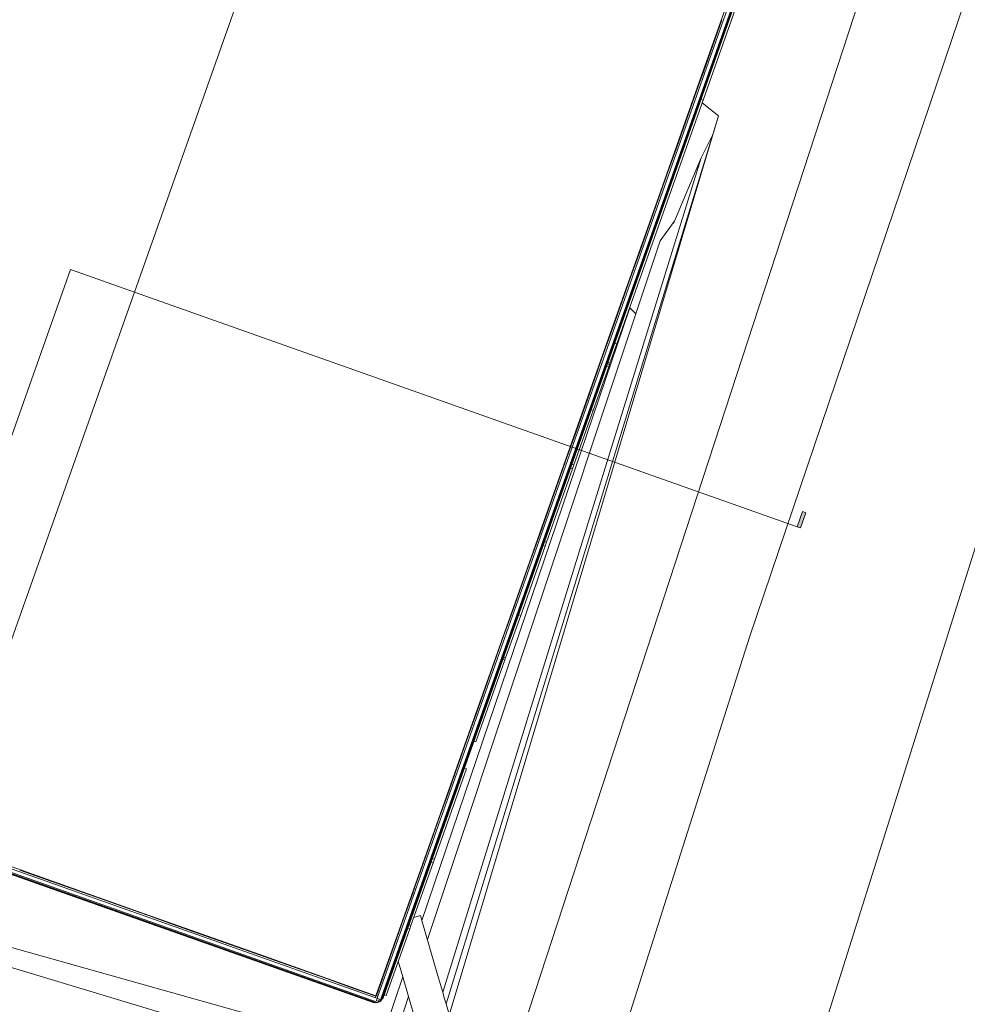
# Model space of a CAD drawing. Header units: inches. Extents: x 424 to 2043, y -237 to 445.
# Tile 959 of 965: x 1565 to 1618, y 103 to 158. Entities that reach past the tile are written whole.
import ezdxf

# ---------------------------------------------------------------- set-up
doc = ezdxf.new("R2010")
doc.units = ezdxf.units.IN
doc.header["$MEASUREMENT"] = 0
for name, color, linetype, lineweight in [('A-GENM', 13, 'Continuous', 9), ('A-GLAZ-CWMG', 51, 'Continuous', 9), ('A-ROOF', 132, 'Continuous', 9), ('G-ANNO-SYMB', 111, 'Continuous', 9)]:
    doc.layers.add(name, color=color, linetype=linetype, lineweight=lineweight)

# ---------------------------------------------------------------- blocks, each defined once
blk = doc.blocks.new('Generic Models 1 - Generic Models 1-135348-Site')
at = {"layer": 'A-GENM'}
for p, q in [((-86.879, 24.356), (-86.899, 24.372)), ((-85.546, 23.286), (-86.457, 24.017)), ((-85.546, 23.286), (-100.58, -26.931)), ((-85.868, 22.238), (-85.546, 23.286)), ((-85.868, 22.238), (-100.76, -26.308)), ((-86.509, 20.937), (-85.868, 22.238)), ((-86.509, 20.937), (-100.95, -25.65)), ((-88.061, 17.279), (-86.509, 20.937)), ((-88.806, 16.311), (-88.029, 17.384)), ((-88.029, 17.384), (-88.061, 17.279)), ((-90.161, 12.239), (-88.806, 16.311)), ((-102.106, -21.653), (-90.496, 12.574)), ((-90.161, 12.239), (-101.8, -22.713)), ((-90.496, 12.574), (-90.161, 12.239)), ((-104.389, -30.489), (-155.484, -15.085)), ((-153.771, -15.085), (-104.565, -28.9)), ((-102.561, -21.47), (-102.19, -21.363)), ((-102.19, -21.363), (-102.106, -21.653)), ((-103.193, -21.653), (-103.164, -21.644)), ((-103.672, -23.079), (-103.684, -23.038)), ((-103.174, -24.8), (-103.428, -23.921)), ((-101.214, -24.737), (-100.95, -25.65)), ((-104.565, -28.9), (-103.174, -24.8)), ((-102.858, -25.891), (-103.174, -24.8)), ((-102.858, -25.891), (-104.389, -30.489)), ((-101.973, -28.95), (-102.858, -25.891)), ((-100.858, -25.968), (-100.76, -26.308))]:
    blk.add_line(p, q, dxfattribs=at)
blk = doc.blocks.new('Generic Models 2 - Generic Models 2-140614-Site')
at = {"layer": 'A-GENM'}
for p, q in [((-104.609, -25.991), (-81.016, 40.655)), ((-104.464, -26.183), (-80.826, 40.588)), ((-80.847, 40.388), (-104.392, -26.122)), ((-80.861, 40.255), (-104.345, -26.081)), ((-80.899, 40.086), (-104.301, -26.019)), ((-163.485, -5.361), (-104.551, -26.224)), ((-163.418, -5.171), (-104.484, -26.035)), ((-104.644, -26.242), (-163.407, -5.439)), ((-104.706, -26.253), (-163.355, -5.49)), ((-104.781, -26.248), (-163.278, -5.539)), ((-104.774, -26.229), (-104.781, -26.248)), ((-104.696, -26.223), (-104.706, -26.253)), ((-104.654, -26.116), (-104.615, -26.007)), ((-104.558, -26.15), (-104.654, -26.116)), ((-104.551, -26.224), (-104.644, -26.242)), ((-104.484, -26.035), (-104.551, -26.224)), ((-104.464, -26.183), (-104.528, -26.16)), ((-104.392, -26.122), (-104.464, -26.183)), ((-104.345, -26.081), (-104.374, -26.07)), ((-104.301, -26.019), (-104.32, -26.013))]:
    blk.add_line(p, q, dxfattribs=at)
blk = doc.blocks.new('Generic Models 3 - Generic Models 3-147078-Site')
at = {"layer": 'A-GENM'}
for p, q in [((-83.045, 33.654), (-86.405, 24.166)), ((-83.161, 33.695), (-83.045, 33.654)), ((-86.405, 24.166), (-86.52, 24.207)), ((-86.405, 24.166), (-91.223, 10.557)), ((-91.223, 10.557), (-91.605, 9.475)), ((-91.223, 10.557), (-91.338, 10.598)), ((-91.63, 9.407), (-91.745, 9.448)), ((-91.605, 9.475), (-91.721, 9.516)), ((-91.63, 9.407), (-91.676, 9.276)), ((-91.605, 9.475), (-91.63, 9.407)), ((-91.676, 9.276), (-92.539, 6.837)), ((-91.792, 9.317), (-91.676, 9.276)), ((-92.539, 6.837), (-93.616, 3.796)), ((-92.539, 6.837), (-92.655, 6.878)), ((-93.694, 3.574), (-95.143, -0.517)), ((-93.694, 3.574), (-93.81, 3.615)), ((-93.616, 3.796), (-93.732, 3.837)), ((-93.616, 3.796), (-93.694, 3.574)), ((-95.143, -0.517), (-95.259, -0.476)), ((-95.143, -0.517), (-95.221, -0.738)), ((-95.221, -0.738), (-96.592, -4.612)), ((-95.221, -0.738), (-95.337, -0.697)), ((-96.592, -4.612), (-97.432, -6.982)), ((-96.592, -4.612), (-96.708, -4.571)), ((-97.471, -7.094), (-99.093, -11.676)), ((-97.471, -7.094), (-97.587, -7.053)), ((-97.547, -6.941), (-97.432, -6.982)), ((-97.432, -6.982), (-97.471, -7.094)), ((-99.093, -11.676), (-99.209, -11.635)), ((-99.625, -13.178), (-101.413, -18.23)), ((-99.625, -13.178), (-99.741, -13.137)), ((-101.484, -18.43), (-102.721, -21.924)), ((-101.484, -18.43), (-101.6, -18.389)), ((-101.413, -18.23), (-101.529, -18.189)), ((-101.413, -18.23), (-101.484, -18.43)), ((-102.721, -21.924), (-102.837, -21.883)), ((-102.721, -21.924), (-102.789, -22.115)), ((-102.789, -22.115), (-104.107, -25.837)), ((-102.789, -22.115), (-102.905, -22.074)), ((-104.107, -25.837), (-104.222, -25.796))]:
    blk.add_line(p, q, dxfattribs=at)
blk = doc.blocks.new('Rectangular Mullion - 50 x 150mm-137438-Site')
at = {"layer": 'A-GLAZ-CWMG'}
blk.add_line((0, 0.0125), (0, -0.075), dxfattribs=at)
blk = doc.blocks.new('Rectangular Mullion - 50 x 150mm-137297-Site')
at = {"layer": 'A-GLAZ-CWMG'}
for q in [(-104.147, -24.421), (-104.572, -25.884)]:
    blk.add_line((-104.654, -25.855), q, dxfattribs=at)
blk = doc.blocks.new('Rectangular Mullion - 50 x 150mm-137298-Site')
at = {"layer": 'A-GLAZ-CWMG'}
blk.add_line((-104.147, -24.421), (-103.639, -22.986), dxfattribs=at)
blk = doc.blocks.new('Rectangular Mullion - 50 x 150mm-137299-Site')
at = {"layer": 'A-GLAZ-CWMG'}
blk.add_line((-103.131, -21.552), (-102.623, -20.117), dxfattribs=at)
blk = doc.blocks.new('Rectangular Mullion - 50 x 150mm-137300-Site')
at = {"layer": 'A-GLAZ-CWMG'}
blk.add_line((-102.535, -19.869), (-102.115, -18.683), dxfattribs=at)
blk = doc.blocks.new('Rectangular Mullion - 50 x 150mm-137301-Site')
at = {"layer": 'A-GLAZ-CWMG'}
blk.add_line((-102.115, -18.683), (-101.607, -17.248), dxfattribs=at)
blk = doc.blocks.new('Rectangular Mullion - 50 x 150mm-137302-Site')
at = {"layer": 'A-GLAZ-CWMG'}
blk.add_line((-95.513, -0.034), (-95.005, 1.4), dxfattribs=at)
blk = doc.blocks.new('Rectangular Mullion - 50 x 150mm-137303-Site')
at = {"layer": 'A-GLAZ-CWMG'}
blk.add_line((-94.57, 2.631), (-94.498, 2.835), dxfattribs=at)
blk = doc.blocks.new('Rectangular Mullion - 50 x 150mm-137304-Site')
at = {"layer": 'A-GLAZ-CWMG'}
blk.add_line((-94.498, 2.835), (-93.99, 4.269), dxfattribs=at)
blk = doc.blocks.new('Rectangular Mullion - 50 x 150mm-137305-Site')
at = {"layer": 'A-GLAZ-CWMG'}
blk.add_line((-87.388, 22.918), (-86.88, 24.352), dxfattribs=at)
blk = doc.blocks.new('Rectangular Mullion - 50 x 150mm-137306-Site')
at = {"layer": 'A-GLAZ-CWMG'}
blk.add_line((-86.604, 25.131), (-86.372, 25.787), dxfattribs=at)
blk = doc.blocks.new('Rectangular Mullion - 50 x 150mm-137307-Site')
at = {"layer": 'A-GLAZ-CWMG'}
blk.add_line((-86.372, 25.787), (-85.864, 27.221), dxfattribs=at)
blk = doc.blocks.new('Rectangular Mullion - 50 x 150mm-137308-Site')
at = {"layer": 'A-GLAZ-CWMG'}
blk.add_line((-86.88, 24.352), (-86.604, 25.131), dxfattribs=at)
blk = doc.blocks.new('Rectangular Mullion - 50 x 150mm-137309-Site')
at = {"layer": 'A-GLAZ-CWMG'}
blk.add_line((-95.005, 1.4), (-94.57, 2.631), dxfattribs=at)
blk = doc.blocks.new('Rectangular Mullion - 50 x 150mm-137363-Site')
at = {"layer": 'A-GLAZ-CWMG'}
for p, q in [((-102.615, -20.094), (-102.535, -19.869)), ((-102.535, -19.869), (-102.453, -19.899))]:
    blk.add_line(p, q, dxfattribs=at)
blk = doc.blocks.new('Rectangular Mullion - 50 x 150mm-137437-Site')
at = {"layer": 'A-GLAZ-CWMG'}
for p, q in [((0.025, 0.0125), (0.025, -0.075)), ((0.025, -0.075), (0, -0.075))]:
    blk.add_line(p, q, dxfattribs=at)
blk = doc.blocks.new('Rectangular Mullion - 50 x 150mm-153542-Site')
at = {"layer": 'A-GLAZ-CWMG'}
for p in [(-106.019, -25.399), (-104.715, -25.953)]:
    blk.add_line(p, (-104.686, -25.871), dxfattribs=at)
blk = doc.blocks.new('Rectangular Mullion - 50 x 150mm-153549-Site')
at = {"layer": 'A-GLAZ-CWMG'}
blk.add_line((-161.679, -5.694), (-160.252, -6.199), dxfattribs=at)
blk = doc.blocks.new('Rectangular Mullion - 50 x 150mm-153556-Site')
at = {"layer": 'A-GLAZ-CWMG'}
blk.add_line((-111.728, -23.378), (-110.301, -23.883), dxfattribs=at)
blk = doc.blocks.new('Rectangular Mullion - 50 x 150mm-153557-Site')
at = {"layer": 'A-GLAZ-CWMG'}
blk.add_line((-109.986, -23.994), (-108.874, -24.388), dxfattribs=at)
blk = doc.blocks.new('Rectangular Mullion - 50 x 150mm-153558-Site')
at = {"layer": 'A-GLAZ-CWMG'}
blk.add_line((-108.874, -24.388), (-107.446, -24.893), dxfattribs=at)
blk = doc.blocks.new('Rectangular Mullion - 50 x 150mm-153559-Site')
at = {"layer": 'A-GLAZ-CWMG'}
blk.add_line((-107.446, -24.893), (-106.019, -25.399), dxfattribs=at)
blk = doc.blocks.new('Rectangular Mullion - 50 x 150mm-153562-Site')
at = {"layer": 'A-GLAZ-CWMG'}
blk.add_line((-110.301, -23.883), (-109.986, -23.994), dxfattribs=at)
blk = doc.blocks.new('Rectangular Mullion - 50 x 150mm-153587-Site')
at = {"layer": 'A-GLAZ-CWMG'}
blk.add_line((0, -0.075), (0, 0.0125), dxfattribs=at)
blk = doc.blocks.new('Generic Models 6 - Generic Models 6-166558-Site')
at = {"layer": 'A-GENM'}
for p, q in [((-102.561, -21.47), (-102.19, -21.363)), ((-103.193, -21.653), (-103.164, -21.644)), ((-102.106, -21.653), (-101.214, -24.737)), ((-100.95, -25.65), (-100.858, -25.968)), ((-100.76, -26.308), (-99.76, -29.763))]:
    blk.add_line(p, q, dxfattribs=at)
blk = doc.blocks.new('Generic Models 7 - Generic Models 7-166682-Site')
at = {"layer": 'A-GENM'}
blk.add_line((-110.537, -70.735), (-73.564, 42.371), dxfattribs=at)
blk = doc.blocks.new('Generic Models 8 - Generic Models 8-168006-Site')
at = {"layer": 'A-GENM'}
for p, q in [((-64.361, 51.66), (-83.806, -5.826)), ((-105.796, -110.607), (-61.965, 28.532)), ((-83.806, -5.826), (-105.139, -72.897))]:
    blk.add_line(p, q, dxfattribs=at)
blk = doc.blocks.new('Generic Models 9 - Generic Models 9-169069-Site')
at = {"layer": 'A-GENM'}
blk.add_line((-61.965, 28.532), (-105.796, -110.607), dxfattribs=at)
blk = doc.blocks.new('Section - M_Section Tail - Filled-28045-Site')
at = {"layer": 'G-ANNO-SYMB'}
blk.add_hatch(color=256, dxfattribs=at).paths.add_polyline_path([(0, 0.009), (0, 0), (-0.002, 0), (-0.002, 0.009)], flags=0)
for p, q in [((0, 0.009), (-0.002, 0.009)), ((-0.002, 0.009), (-0.002, 0)), ((0, 0), (0, 0.009)), ((-0.002, 0), (0, 0))]:
    blk.add_line(p, q, dxfattribs=at)

msp = doc.modelspace()

# ---------------------------------------------------------------- linework, layer by layer
at = {"layer": 'A-ROOF', "flags": 128}
for points in [[(1584.835, 103.433), (1587.43, 110.764), (1590.026, 118.096), (1592.622, 125.428), (1595.217, 132.76), (1597.813, 140.092), (1600.408, 147.424), (1603.004, 154.756), (1605.6, 162.088), (1608.182, 169.381)], [(1526.414, 124.114), (1532.906, 121.816), (1539.397, 119.518), (1545.888, 117.22), (1552.379, 114.922), (1558.87, 112.624), (1565.361, 110.326), (1571.852, 108.028), (1578.343, 105.731), (1584.835, 103.433)]]:
    msp.add_lwpolyline(points, dxfattribs=at)
at = {"layer": 'G-ANNO-SYMB'}
for p, q in [((1584.887, 180.979), (1552.638, 89.883)), ((1560.147, 122.445), (1567.775, 143.99)), ((1567.775, 143.99), (1608.364, 129.621))]:
    msp.add_line(p, q, dxfattribs=at)

# ---------------------------------------------------------------- block references
at = {"layer": 'A-GENM'}
for name in ['Generic Models 9 - Generic Models 9-169069-Site', 'Generic Models 8 - Generic Models 8-168006-Site', 'Generic Models 7 - Generic Models 7-166682-Site', 'Generic Models 1 - Generic Models 1-135348-Site', 'Generic Models 2 - Generic Models 2-140614-Site', 'Generic Models 3 - Generic Models 3-147078-Site', 'Generic Models 6 - Generic Models 6-166558-Site']:
    msp.add_blockref(name, (1689.513, 129.279), dxfattribs=at)
at = {"layer": 'A-GLAZ-CWMG'}
for name, p in [('Rectangular Mullion - 50 x 150mm-137298-Site', (1707.795, 180.921)), ('Rectangular Mullion - 50 x 150mm-137307-Site', (1689.513, 129.279)), ('Rectangular Mullion - 50 x 150mm-137306-Site', (1689.513, 129.279)), ('Rectangular Mullion - 50 x 150mm-137308-Site', (1689.513, 129.279)), ('Rectangular Mullion - 50 x 150mm-137305-Site', (1689.513, 129.279)), ('Rectangular Mullion - 50 x 150mm-137298-Site', (1705.763, 175.183)), ('Rectangular Mullion - 50 x 150mm-137298-Site', (1705.256, 173.749)), ('Rectangular Mullion - 50 x 150mm-137298-Site', (1704.748, 172.314)), ('Rectangular Mullion - 50 x 150mm-137298-Site', (1704.24, 170.88)), ('Rectangular Mullion - 50 x 150mm-137298-Site', (1703.732, 169.445)), ('Rectangular Mullion - 50 x 150mm-137298-Site', (1703.224, 168.011)), ('Rectangular Mullion - 50 x 150mm-137298-Site', (1702.716, 166.576)), ('Rectangular Mullion - 50 x 150mm-137298-Site', (1702.209, 165.142)), ('Rectangular Mullion - 50 x 150mm-137298-Site', (1701.701, 163.707)), ('Rectangular Mullion - 50 x 150mm-137298-Site', (1701.193, 162.273)), ('Rectangular Mullion - 50 x 150mm-137298-Site', (1700.685, 160.838)), ('Rectangular Mullion - 50 x 150mm-137298-Site', (1700.177, 159.404)), ('Rectangular Mullion - 50 x 150mm-137298-Site', (1699.669, 157.969)), ('Rectangular Mullion - 50 x 150mm-137304-Site', (1689.513, 129.279)), ('Rectangular Mullion - 50 x 150mm-137303-Site', (1689.513, 129.279)), ('Rectangular Mullion - 50 x 150mm-137309-Site', (1689.513, 129.279)), ('Rectangular Mullion - 50 x 150mm-137302-Site', (1689.513, 129.279)), ('Rectangular Mullion - 50 x 150mm-137298-Site', (1697.638, 152.231)), ('Rectangular Mullion - 50 x 150mm-137298-Site', (1697.13, 150.797)), ('Rectangular Mullion - 50 x 150mm-137298-Site', (1696.622, 149.362)), ('Rectangular Mullion - 50 x 150mm-137298-Site', (1696.114, 147.928)), ('Rectangular Mullion - 50 x 150mm-137298-Site', (1695.607, 146.493)), ('Rectangular Mullion - 50 x 150mm-137298-Site', (1695.099, 145.059)), ('Rectangular Mullion - 50 x 150mm-137298-Site', (1694.591, 143.624)), ('Rectangular Mullion - 50 x 150mm-137298-Site', (1694.083, 142.19)), ('Rectangular Mullion - 50 x 150mm-137298-Site', (1693.575, 140.755)), ('Rectangular Mullion - 50 x 150mm-137298-Site', (1693.067, 139.321)), ('Rectangular Mullion - 50 x 150mm-137298-Site', (1692.56, 137.886)), ('Rectangular Mullion - 50 x 150mm-137298-Site', (1692.052, 136.452)), ('Rectangular Mullion - 50 x 150mm-137301-Site', (1689.513, 129.279)), ('Rectangular Mullion - 50 x 150mm-137300-Site', (1689.513, 129.279)), ('Rectangular Mullion - 50 x 150mm-153549-Site', (1726.619, 116.143)), ('Rectangular Mullion - 50 x 150mm-153549-Site', (1728.046, 115.638)), ('Rectangular Mullion - 50 x 150mm-153549-Site', (1729.474, 115.132)), ('Rectangular Mullion - 50 x 150mm-153549-Site', (1730.901, 114.627)), ('Rectangular Mullion - 50 x 150mm-137299-Site', (1689.513, 129.279)), ('Rectangular Mullion - 50 x 150mm-137363-Site', (1689.513, 129.279)), ('Rectangular Mullion - 50 x 150mm-153549-Site', (1732.328, 114.122)), ('Rectangular Mullion - 50 x 150mm-153549-Site', (1733.755, 113.617)), ('Rectangular Mullion - 50 x 150mm-153549-Site', (1735.182, 113.111)), ('Rectangular Mullion - 50 x 150mm-137298-Site', (1690.02, 130.714)), ('Rectangular Mullion - 50 x 150mm-153549-Site', (1736.61, 112.606)), ('Rectangular Mullion - 50 x 150mm-153549-Site', (1738.037, 112.101)), ('Rectangular Mullion - 50 x 150mm-137298-Site', (1689.513, 129.279)), ('Rectangular Mullion - 50 x 150mm-153556-Site', (1689.513, 129.279)), ('Rectangular Mullion - 50 x 150mm-153562-Site', (1689.513, 129.279)), ('Rectangular Mullion - 50 x 150mm-153557-Site', (1689.513, 129.279)), ('Rectangular Mullion - 50 x 150mm-153558-Site', (1689.513, 129.279)), ('Rectangular Mullion - 50 x 150mm-137297-Site', (1689.513, 129.279)), ('Rectangular Mullion - 50 x 150mm-153559-Site', (1689.513, 129.279)), ('Rectangular Mullion - 50 x 150mm-153542-Site', (1689.513, 129.279))]:
    msp.add_blockref(name, p, dxfattribs=at)
at = {"layer": 'A-GLAZ-CWMG', "extrusion": (0, 0, -1)}
for name, p, rotation in [('Rectangular Mullion - 50 x 150mm-137437-Site', (-1586.96, 109.137), 109.4949246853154), ('Rectangular Mullion - 50 x 150mm-153587-Site', (-1584.801, 103.338), 199.4949246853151)]:
    msp.add_blockref(name, p, dxfattribs=dict(at, rotation=rotation))
at = {"layer": 'A-GLAZ-CWMG', "rotation": 250.5050753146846}
msp.add_blockref('Rectangular Mullion - 50 x 150mm-137438-Site', (1584.929, 103.399), dxfattribs=at)
at = {"layer": 'G-ANNO-SYMB', "extrusion": (0, 0, -1), "xscale": 99.99999999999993, "yscale": 99.99999999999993, "zscale": 99.99999999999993, "rotation": 19.494924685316}
msp.add_blockref('Section - M_Section Tail - Filled-28045-Site', (-1608.364, 129.621), dxfattribs=at)

doc.saveas('drawing.dxf')
